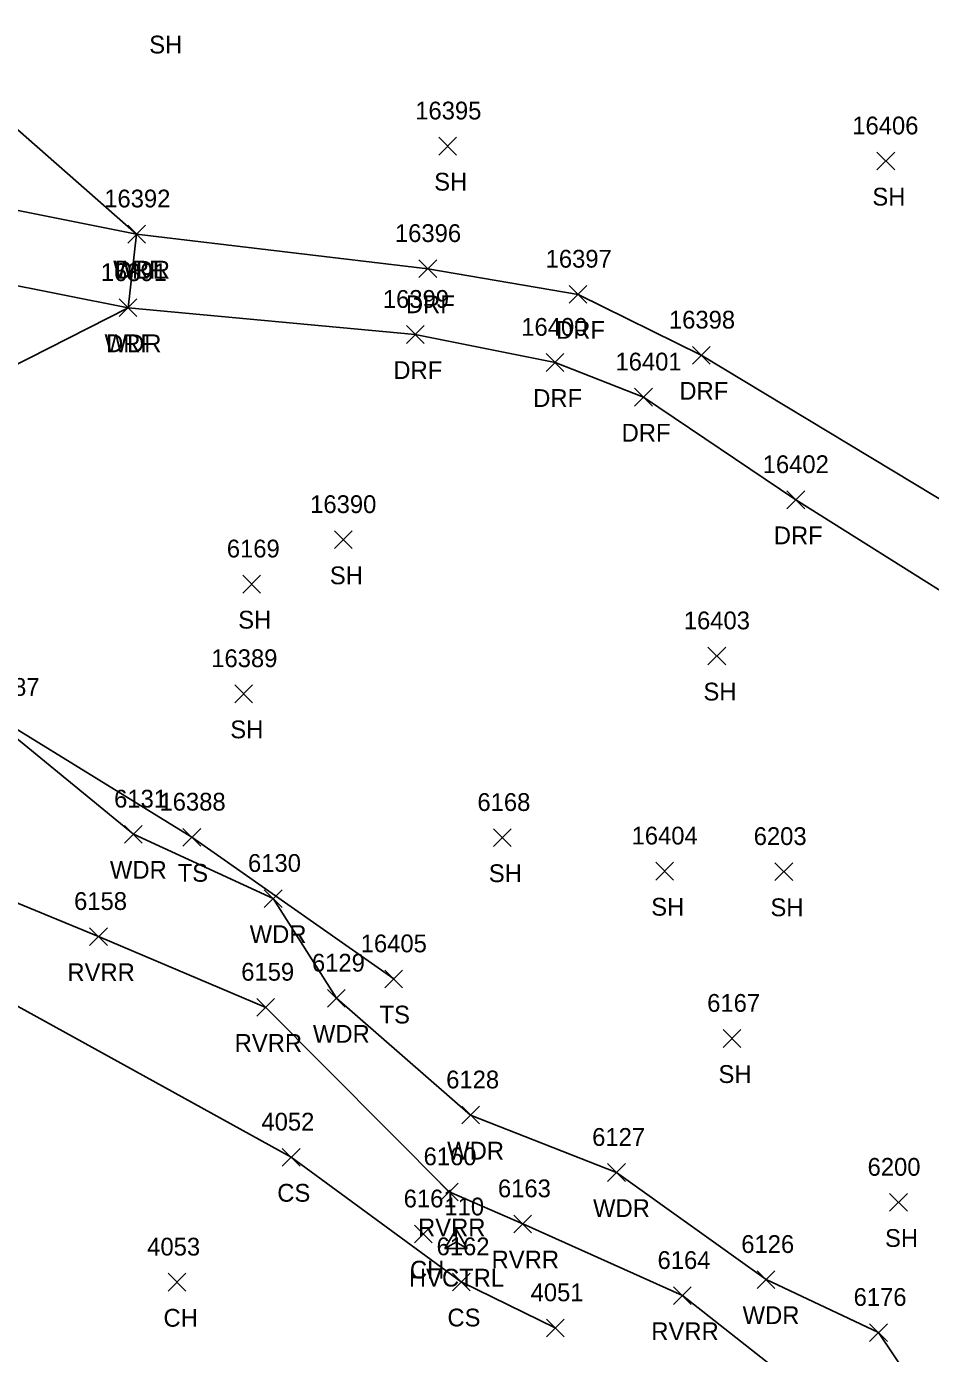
# Model space of a CAD drawing. Extents: x 1482574 to 1485769, y 580696 to 595649.
# Drawn here: x 1484447.1 to 1484548.8, y 582851.2 to 583000.4 of the extents above; entities that cross this region are included whole.
import ezdxf

# ---------------------------------------------------------------- set-up
doc = ezdxf.new("R2010")
doc.units = 0
for name, color, linetype in [('C_A', 7, 'Continuous'), ('C_I', 7, 'Continuous'), ('CPSM', 7, 'Continuous'), ('L_A', 7, 'Continuous'), ('L_I', 7, 'Continuous'), ('L_TIC', 7, 'Continuous'), ('LAWA', 7, 'Continuous'), ('LAWE', 7, 'Continuous'), ('LELB', 7, 'Continuous'), ('R_A', 7, 'Continuous'), ('R_I', 7, 'Continuous'), ('R_TIC', 7, 'Continuous'), ('RDF', 7, 'Continuous')]:
    doc.layers.add(name, color=color, linetype=linetype)

msp = doc.modelspace()

# ---------------------------------------------------------------- linework, layer by layer
at = {"layer": 'CPSM'}
for p, q in [((1484494.18, 582863), (1484495.43, 582865.16)), ((1484496.68, 582863), (1484495.43, 582865.16)), ((1484495.43, 582863.72), (1484495.43, 582865.16)), ((1484494.18, 582863), (1484495.43, 582863.72)), ((1484494.18, 582863), (1484496.68, 582863)), ((1484495.43, 582863.72), (1484495.43, 582863.72)), ((1484495.43, 582863.72), (1484496.68, 582863))]:
    msp.add_line(p, q, dxfattribs=at)
at = {"layer": 'L_TIC'}
for points in [[(1484493.48, 582985.93), (1484495.48, 582987.93)], [(1484495.48, 582985.93), (1484493.48, 582987.93)], [(1484542.74, 582984.25), (1484544.74, 582986.25)], [(1484544.74, 582984.25), (1484542.74, 582986.25)], [(1484458.52, 582976.04), (1484460.52, 582978.04)], [(1484460.52, 582976.04), (1484458.52, 582978.04)], [(1484458.52, 582976.04), (1484460.52, 582978.04)], [(1484460.52, 582976.04), (1484458.52, 582978.04)], [(1484457.56, 582967.76), (1484459.56, 582969.76)], [(1484459.56, 582967.76), (1484457.56, 582969.76)], [(1484481.76, 582941.68), (1484483.76, 582943.68)], [(1484483.76, 582941.68), (1484481.76, 582943.68)], [(1484471.45, 582936.69), (1484473.45, 582938.69)], [(1484473.45, 582936.69), (1484471.45, 582938.69)], [(1484523.75, 582928.61), (1484525.75, 582930.61)], [(1484525.75, 582928.61), (1484523.75, 582930.61)], [(1484470.56, 582924.36), (1484472.56, 582926.36)], [(1484472.56, 582924.36), (1484470.56, 582926.36)], [(1484458.16, 582908.57), (1484460.16, 582910.57)], [(1484460.16, 582908.57), (1484458.16, 582910.57)], [(1484464.73, 582908.23), (1484466.73, 582910.23)], [(1484466.73, 582908.23), (1484464.73, 582910.23)], [(1484499.62, 582908.19), (1484501.62, 582910.19)], [(1484501.62, 582908.19), (1484499.62, 582910.19)], [(1484517.88, 582904.42), (1484519.88, 582906.42)], [(1484519.88, 582904.42), (1484517.88, 582906.42)], [(1484531.28, 582904.36), (1484533.28, 582906.36)], [(1484533.28, 582904.36), (1484531.28, 582906.36)], [(1484473.87, 582901.34), (1484475.87, 582903.34)], [(1484475.87, 582901.34), (1484473.87, 582903.34)], [(1484454.23, 582897.06), (1484456.23, 582899.06)], [(1484456.23, 582897.06), (1484454.23, 582899.06)], [(1484487.42, 582892.3), (1484489.42, 582894.3)], [(1484489.42, 582892.3), (1484487.42, 582894.3)], [(1484473.03, 582889.11), (1484475.03, 582891.11)], [(1484475.03, 582889.11), (1484473.03, 582891.11)], [(1484480.98, 582890.13), (1484482.98, 582892.13)], [(1484482.98, 582890.13), (1484480.98, 582892.13)], [(1484525.44, 582885.61), (1484527.44, 582887.61)], [(1484527.44, 582885.61), (1484525.44, 582887.61)], [(1484496.06, 582877), (1484498.06, 582879)], [(1484498.06, 582877), (1484496.06, 582879)], [(1484475.89, 582872.26), (1484477.89, 582874.26)], [(1484477.89, 582872.26), (1484475.89, 582874.26)], [(1484475.89, 582872.26), (1484477.89, 582874.26)], [(1484477.89, 582872.26), (1484475.89, 582874.26)], [(1484512.47, 582870.54), (1484514.47, 582872.54)], [(1484514.47, 582870.54), (1484512.47, 582872.54)], [(1484493.65, 582868.36), (1484495.65, 582870.36)], [(1484495.65, 582868.36), (1484493.65, 582870.36)], [(1484544.16, 582867.18), (1484546.16, 582869.18)], [(1484546.16, 582867.18), (1484544.16, 582869.18)], [(1484490.76, 582863.62), (1484492.76, 582865.62)], [(1484492.76, 582863.62), (1484490.76, 582865.62)], [(1484501.92, 582864.76), (1484503.92, 582866.76)], [(1484503.92, 582864.76), (1484501.92, 582866.76)], [(1484463.05, 582858.21), (1484465.05, 582860.21)], [(1484465.05, 582858.21), (1484463.05, 582860.21)], [(1484495.02, 582858.24), (1484497.02, 582860.24)], [(1484497.02, 582858.24), (1484495.02, 582860.24)], [(1484495.02, 582858.24), (1484497.02, 582860.24)], [(1484497.02, 582858.24), (1484495.02, 582860.24)], [(1484529.28, 582858.5), (1484531.28, 582860.5)], [(1484531.28, 582858.5), (1484529.28, 582860.5)], [(1484519.87, 582856.7), (1484521.87, 582858.7)], [(1484521.87, 582856.7), (1484519.87, 582858.7)], [(1484505.58, 582853.07), (1484507.58, 582855.07)], [(1484507.58, 582853.07), (1484505.58, 582855.07)], [(1484541.92, 582852.55), (1484543.92, 582854.55)], [(1484543.92, 582852.55), (1484541.92, 582854.55)]]:
    msp.add_lwpolyline(points, dxfattribs=at)
at = {"layer": 'LAWA'}
for points in [[(1484280.82, 583320.56), (1484319.95, 583299.63), (1484329.01, 583276.27), (1484350.98, 583240.27), (1484380.29, 583178.5), (1484384.41, 583134.85), (1484395.92, 583095.41), (1484413.46, 583058.35), (1484420.38, 583011.43), (1484459.52, 582977.04)], [(1484442.82, 582960.78), (1484458.56, 582968.76), (1484459.52, 582977.04)], [(1484530.28, 582859.5), (1484513.47, 582871.54), (1484497.06, 582878), (1484481.98, 582891.13), (1484474.87, 582902.34), (1484459.16, 582909.57), (1484437.88, 582927.02), (1484415.28, 582943.46), (1484384.64, 582964)], [(1484542.92, 582853.55), (1484530.28, 582859.5)], [(1484542.92, 582853.55), (1484552.97, 582838.59), (1484555.91, 582828.33), (1484572.21, 582818.54), (1484576.33, 582815.22)]]:
    msp.add_lwpolyline(points, dxfattribs=at)
at = {"layer": 'LAWE'}
msp.add_lwpolyline([(1484312.42, 582982.99), (1484330.19, 582975.48), (1484344.39, 582965.22), (1484358.99, 582954.96), (1484374.06, 582943.12), (1484399.7, 582931.58), (1484418.56, 582921.64), (1484430.34, 582916.89), (1484439.76, 582904.43), (1484455.23, 582898.06), (1484474.03, 582890.11), (1484494.65, 582869.36), (1484502.92, 582865.76), (1484520.87, 582857.7), (1484535.67, 582846.07), (1484548.67, 582831.33)], dxfattribs=at)
at = {"layer": 'LELB'}
for points in [[(1484476.89, 582873.26), (1484441.39, 582892.82), (1484403.91, 582915.16), (1484361.37, 582938.84), (1484324.68, 582966.62), (1484291.83, 582986.37), (1484258.12, 583005.8), (1484225.7, 583027.27), (1484199.36, 583045.39)], [(1484332.69, 582996.27), (1484355.17, 582983.53), (1484390.11, 582961.65), (1484425.39, 582937.99), (1484444.8, 582922.13), (1484465.73, 582909.23), (1484488.42, 582893.3)], [(1484476.89, 582873.26), (1484496.02, 582859.24)], [(1484506.58, 582854.07), (1484496.02, 582859.24)]]:
    msp.add_lwpolyline(points, dxfattribs=at)
at = {"layer": 'R_TIC'}
for points in [[(1484458.52, 582976.04), (1484460.52, 582978.04)], [(1484460.52, 582976.04), (1484458.52, 582978.04)], [(1484491.26, 582972.15), (1484493.26, 582974.15)], [(1484493.26, 582972.15), (1484491.26, 582974.15)], [(1484508.14, 582969.27), (1484510.14, 582971.27)], [(1484510.14, 582969.27), (1484508.14, 582971.27)], [(1484457.56, 582967.76), (1484459.56, 582969.76)], [(1484459.56, 582967.76), (1484457.56, 582969.76)], [(1484489.85, 582964.75), (1484491.85, 582966.75)], [(1484491.85, 582964.75), (1484489.85, 582966.75)], [(1484522, 582962.42), (1484524, 582964.42)], [(1484524, 582962.42), (1484522, 582964.42)], [(1484505.56, 582961.61), (1484507.56, 582963.61)], [(1484507.56, 582961.61), (1484505.56, 582963.61)], [(1484515.5, 582957.71), (1484517.5, 582959.71)], [(1484517.5, 582957.71), (1484515.5, 582959.71)], [(1484532.62, 582946.17), (1484534.62, 582948.17)], [(1484534.62, 582946.17), (1484532.62, 582948.17)]]:
    msp.add_lwpolyline(points, dxfattribs=at)
at = {"layer": 'RDF'}
for points in [[(1484430.95, 582982.72), (1484459.52, 582977.04), (1484492.26, 582973.15), (1484509.14, 582970.27), (1484523, 582963.42), (1484580.21, 582928.91), (1484594.5, 582919.5), (1484613.44, 582910), (1484631.09, 582900.04), (1484644.91, 582896.04), (1484671.16, 582902.44), (1484696.72, 582914.46), (1484691.07, 582953.22), (1484689.22, 582986.33), (1484686.12, 583029.68), (1484682.22, 583074.27), (1484683.92, 583119.13), (1484683.59, 583135.66), (1484680.92, 583152.23)], [(1484428.39, 582974.73), (1484458.56, 582968.76), (1484490.85, 582965.75), (1484506.56, 582962.61), (1484516.5, 582958.71), (1484533.62, 582947.17), (1484564.4, 582927.84), (1484588.35, 582914.35), (1484610.18, 582902.3), (1484621.2, 582894.17), (1484638.73, 582886.86), (1484674.24, 582892.35), (1484685.62, 582896.75), (1484698.94, 582893.49), (1484700.4, 582881.08)]]:
    msp.add_lwpolyline(points, dxfattribs=at)

# ---------------------------------------------------------------- texts
at = {"layer": 'C_A'}
msp.add_text('HVCTRL', height=2, dxfattribs=at).set_placement((1484490.13, 582858.72))
at = {"layer": 'C_I'}
msp.add_text('110', height=2, dxfattribs=at).set_placement((1484494.12, 582866.72))
at = {"layer": 'L_A'}
for s, p in [('SH', (1484460.94, 582997.35)), ('SH', (1484492.97, 582981.93)), ('SH', (1484542.23, 582980.25)), ('WDR', (1484456.88, 582972.04)), ('WDL', (1484456.94, 582972.04)), ('WDR', (1484455.92, 582963.76)), ('SH', (1484481.24, 582937.68)), ('SH', (1484470.94, 582932.69)), ('SH', (1484523.24, 582924.61)), ('SH', (1484470.05, 582920.36)), ('WDR', (1484456.52, 582904.57)), ('TS', (1484464.14, 582904.23)), ('SH', (1484499.11, 582904.19)), ('SH', (1484517.37, 582900.42)), ('SH', (1484530.77, 582900.36)), ('WDR', (1484472.23, 582897.34)), ('RVRR', (1484451.74, 582893.06)), ('TS', (1484486.83, 582888.3)), ('WDR', (1484479.34, 582886.13)), ('RVRR', (1484470.54, 582885.11)), ('SH', (1484524.93, 582881.61)), ('WDR', (1484494.43, 582873)), ('CS', (1484475.33, 582868.26)), ('CS', (1484475.33, 582868.26)), ('WDR', (1484510.83, 582866.54)), ('RVRR', (1484491.16, 582864.36)), ('SH', (1484543.65, 582863.18)), ('RVRR', (1484499.43, 582860.76)), ('CH', (1484490.25, 582859.62)), ('CH', (1484462.54, 582854.21)), ('CS', (1484494.46, 582854.24)), ('CS', (1484494.46, 582854.24)), ('WDR', (1484527.64, 582854.5)), ('RVRR', (1484517.38, 582852.7))]:
    msp.add_text(s, height=2, dxfattribs=at).set_placement(p)
at = {"layer": 'L_I'}
for s, p in [('16395', (1484490.84, 582989.93)), ('16406', (1484539.97, 582988.25)), ('16392', (1484455.88, 582980.04)), ('16392', (1484455.88, 582980.04)), ('16391', (1484455.49, 582971.76)), ('16390', (1484479.03, 582945.68)), ('6169', (1484469.66, 582940.69)), ('16403', (1484521.03, 582932.61)), ('16389', (1484467.91, 582928.36)), ('16387', (1484441.17, 582925.13)), ('6131', (1484456.99, 582912.57)), ('16388', (1484462.09, 582912.23)), ('6168', (1484497.83, 582912.19)), ('16404', (1484515.16, 582908.42)), ('6203', (1484528.89, 582908.36)), ('6130', (1484472.04, 582905.34)), ('6158', (1484452.49, 582901.06)), ('16405', (1484484.71, 582896.3)), ('6129', (1484479.23, 582894.13)), ('6159', (1484471.28, 582893.11)), ('6167', (1484523.66, 582889.61)), ('6128', (1484494.32, 582881)), ('4052', (1484473.55, 582876.26)), ('4052', (1484473.55, 582876.26)), ('6127', (1484510.73, 582874.54)), ('6160', (1484491.78, 582872.36)), ('6200', (1484541.69, 582871.18)), ('6163', (1484500.14, 582868.76)), ('6161', (1484489.54, 582867.62)), ('4053', (1484460.71, 582862.21)), ('6162', (1484493.24, 582862.24)), ('6162', (1484493.24, 582862.24)), ('6126', (1484527.49, 582862.5)), ('6164', (1484518.08, 582860.7)), ('4051', (1484503.81, 582857.07)), ('6176', (1484540.12, 582856.55))]:
    msp.add_text(s, height=2, dxfattribs=at).set_placement(p)
at = {"layer": 'R_A'}
for p in [(1484457.06, 582972.04), (1484489.79, 582968.15), (1484506.67, 582965.27), (1484456.09, 582963.76), (1484488.38, 582960.75), (1484504.1, 582957.61), (1484520.53, 582958.42), (1484514.04, 582953.71), (1484531.15, 582942.17)]:
    msp.add_text('DRF', height=2, dxfattribs=at).set_placement(p)
at = {"layer": 'R_I'}
for s, p in [('16392', (1484455.88, 582980.04)), ('16396', (1484488.56, 582976.15)), ('16397', (1484505.5, 582973.27)), ('16391', (1484455.49, 582971.76)), ('16399', (1484487.2, 582968.75)), ('16398', (1484519.36, 582966.42)), ('16400', (1484502.76, 582965.61)), ('16401', (1484513.35, 582961.71)), ('16402', (1484529.9, 582950.17))]:
    msp.add_text(s, height=2, dxfattribs=at).set_placement(p)

doc.saveas('drawing.dxf')
